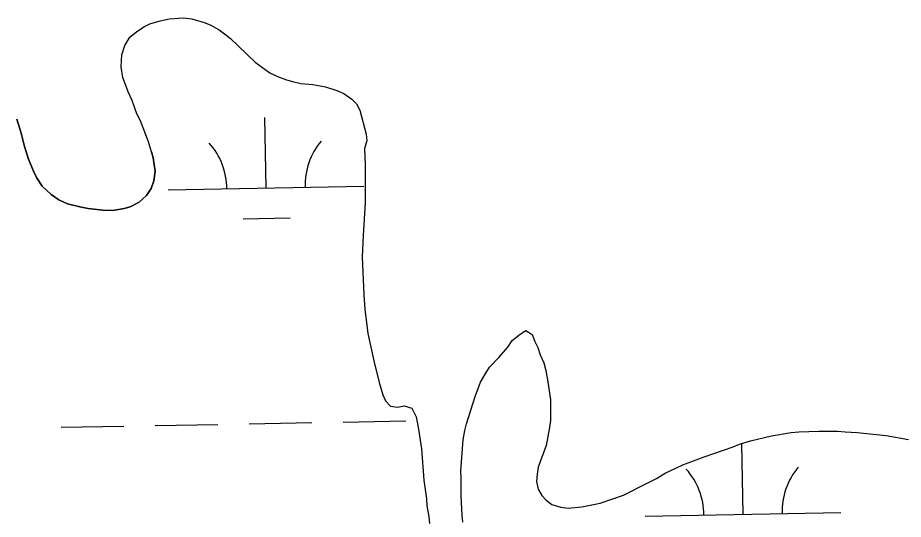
# Model space of a CAD drawing. Extents: x 3957609 to 3995875, y 234277 to 260273.
# Drawn here: x 3979997.7 to 3980449.7, y 256855.7 to 257111.6 of the extents above; entities that cross this region are included whole.
import ezdxf

# ---------------------------------------------------------------- set-up
doc = ezdxf.new("R2010")
doc.units = 0
doc.layers.add('V-TOPO-SHOR', color=7, linetype='Continuous')
doc.layers.add('V-WETL-SWMP', color=7, linetype='Continuous')

msp = doc.modelspace()

# ---------------------------------------------------------------- linework, layer by layer
at = {"layer": 'V-TOPO-SHOR'}
for points in [[(3980065.884, 257043.17), (3980064.338, 257048.265), (3980060.264, 257059.048), (3980058.515, 257062.581), (3980055.996, 257069.442), (3980054.055, 257073.757), (3980051.341, 257081.205), (3980050.38, 257086.495), (3980050.796, 257092.758), (3980052.379, 257097.452), (3980054.941, 257101.749), (3980058.474, 257104.674), (3980062.4, 257107.205), (3980065.147, 257108.565), (3980070.439, 257110.111), (3980075.141, 257111.071), (3980082.19, 257111.635), (3980086.495, 257111.031), (3980092.754, 257109.247), (3980095.883, 257108.059), (3980100.571, 257105.497), (3980103.891, 257102.941), (3980106.231, 257100.973), (3980118.915, 257088.984), (3980126.333, 257083.475), (3980130.242, 257081.697), (3980134.934, 257079.919), (3980137.869, 257079.125), (3980142.172, 257078.129), (3980148.238, 257077.521), (3980154.695, 257076.321), (3980160.563, 257074.539), (3980164.081, 257072.958), (3980168.181, 257070.007), (3980170.522, 257067.65), (3980172.271, 257064.51), (3980175.554, 257052.165), (3980175.933, 257048.835), (3980174.745, 257044.923), (3980175.106, 257036.504), (3980175.034, 257017.122), (3980173.994, 257000.484), (3980173.564, 256989.717), (3980174.274, 256970.333), (3980174.835, 256962.89), (3980176.355, 256950.551), (3980179.437, 256936.639), (3980182.136, 256925.469), (3980184.072, 256919.198), (3980185.432, 256916.255), (3980187.965, 256913.505), (3980191.488, 256912.905), (3980195.014, 256913.675), (3980198.926, 256912.485), (3980201.062, 256907.975), (3980202.215, 256901.706), (3980203.745, 256891.716), (3980205.056, 256875.658), (3980206.393, 256866.254), (3980206.573, 256862.534), (3980207.534, 256857.244), (3980207.911, 256853.523)], [(3980065.884, 257043.17), (3980066.853, 257040.229), (3980067.807, 257033.374), (3980067.201, 257028.482), (3980065.816, 257024.57), (3980063.453, 257020.859), (3980059.721, 257017.545), (3980055.013, 257015.215), (3980052.072, 257014.246), (3980046.196, 257013.288), (3980041.107, 257013.503), (3980033.671, 257014.314), (3980029.366, 257015.112), (3980023.107, 257016.702), (3980018.612, 257018.676), (3980014.706, 257021.431), (3980010.219, 257025.756), (3980007.299, 257030.073), (3980005.744, 257033.407), (3980003.221, 257039.486), (3980001.091, 257045.953), (3979999.355, 257052.812), (3979997.227, 257059.869)], [(3980224.948, 256854.242), (3980224.569, 256857.769), (3980224.016, 256867.56), (3980224.051, 256876.762), (3980223.869, 256880.481), (3980225.101, 256896.337), (3980225.902, 256901.033), (3980226.697, 256904.357), (3980231.252, 256918.437), (3980233.824, 256925.67), (3980236.583, 256930.36), (3980238.551, 256933.289), (3980243.267, 256938.362), (3980247.789, 256943.631), (3980250.153, 256946.951), (3980254.081, 256950.265), (3980257.024, 256952.016), (3980260.343, 256950.045), (3980261.701, 256946.517), (3980263.256, 256943.379), (3980264.417, 256939.656), (3980266.164, 256935.537), (3980267.323, 256931.618), (3980268.282, 256925.936), (3980269.619, 256916.729), (3980269.58, 256906.157), (3980269.176, 256902.634), (3980267.38, 256893.439), (3980263.424, 256882.293), (3980262.824, 256878.773), (3980262.416, 256875.054)], [(3980262.416, 256875.054), (3980263.383, 256871.136), (3980265.132, 256867.8), (3980267.473, 256865.443), (3980270.401, 256863.278), (3980274.899, 256861.891), (3980278.618, 256861.486), (3980285.667, 256862.047), (3980295.071, 256863.97), (3980306.833, 256868.037), (3980319.387, 256874.257), (3980323.702, 256876.592), (3980328.216, 256879.316), (3980337.238, 256883.59), (3980348.02, 256887.661), (3980362.918, 256892.695), (3980366.055, 256894.055), (3980371.74, 256895.796), (3980382.517, 256898.303), (3980392.507, 256900.027), (3980396.425, 256900.404), (3980406.608, 256900.758), (3980416.2, 256900.723), (3980420.114, 256900.318), (3980426.182, 256900.099), (3980441.057, 256898.479), (3980452.405, 256896.478)]]:
    msp.add_lwpolyline(points, dxfattribs=at)
at = {"layer": 'V-WETL-SWMP'}
for p, q in [((3980065.146, 257108.564), (3980070.438, 257110.111)), ((3980070.438, 257110.111), (3980075.14, 257111.072)), ((3980075.14, 257111.072), (3980082.191, 257111.634)), ((3980082.191, 257111.634), (3980086.495, 257111.031)), ((3980086.495, 257111.031), (3980092.754, 257109.246)), ((3980092.754, 257109.246), (3980095.882, 257108.059)), ((3980054.941, 257101.749), (3980058.475, 257104.673)), ((3980058.475, 257104.673), (3980062.4, 257107.204)), ((3980062.4, 257107.204), (3980065.146, 257108.564)), ((3980095.882, 257108.059), (3980100.571, 257105.497)), ((3980100.571, 257105.497), (3980103.89, 257102.94)), ((3980052.38, 257097.452), (3980054.941, 257101.749)), ((3980103.89, 257102.94), (3980106.232, 257100.973)), ((3980106.232, 257100.973), (3980118.914, 257088.984)), ((3980050.796, 257092.759), (3980052.38, 257097.452)), ((3980050.381, 257086.495), (3980050.796, 257092.759)), ((3980051.341, 257081.205), (3980050.381, 257086.495)), ((3980118.914, 257088.984), (3980126.333, 257083.475)), ((3980126.333, 257083.475), (3980130.243, 257081.698)), ((3980130.243, 257081.698), (3980134.935, 257079.919)), ((3980054.054, 257073.756), (3980051.341, 257081.205)), ((3980134.935, 257079.919), (3980137.869, 257079.125)), ((3980137.869, 257079.125), (3980142.172, 257078.13)), ((3980142.172, 257078.13), (3980148.239, 257077.521)), ((3980148.239, 257077.521), (3980154.695, 257076.322)), ((3980055.996, 257069.441), (3980054.054, 257073.756)), ((3980154.695, 257076.322), (3980160.562, 257074.539)), ((3980160.562, 257074.539), (3980164.081, 257072.959)), ((3980164.081, 257072.959), (3980168.181, 257070.008)), ((3980058.516, 257062.58), (3980055.996, 257069.441)), ((3980168.181, 257070.008), (3980170.522, 257067.65)), ((3980170.522, 257067.65), (3980172.272, 257064.511)), ((3980172.272, 257064.511), (3980175.555, 257052.164)), ((3979997.227, 257059.869), (3979999.354, 257052.813)), ((3980060.265, 257059.049), (3980058.516, 257062.58)), ((3980064.337, 257048.266), (3980060.265, 257059.049)), ((3980124.406, 257024.722), (3980123.752, 257060.716)), ((3979999.354, 257052.813), (3980001.091, 257045.954)), ((3980175.555, 257052.164), (3980175.934, 257048.835)), ((3980001.091, 257045.954), (3980003.221, 257039.485)), ((3980065.884, 257043.17), (3980064.337, 257048.266)), ((3980175.934, 257048.835), (3980174.745, 257044.923)), ((3980066.853, 257040.23), (3980065.884, 257043.17)), ((3980174.745, 257044.923), (3980175.106, 257036.503)), ((3980003.221, 257039.485), (3980005.744, 257033.407)), ((3980067.806, 257033.374), (3980066.853, 257040.23)), ((3980175.106, 257036.503), (3980175.035, 257017.121)), ((3980005.744, 257033.407), (3980007.298, 257030.073)), ((3980067.201, 257028.482), (3980067.806, 257033.374)), ((3980007.298, 257030.073), (3980010.219, 257025.755)), ((3980065.816, 257024.571), (3980067.201, 257028.482)), ((3980010.219, 257025.755), (3980014.706, 257021.431)), ((3980063.453, 257020.86), (3980065.816, 257024.571)), ((3980074.415, 257023.813), (3980174.398, 257025.631)), ((3980014.706, 257021.431), (3980018.611, 257018.676)), ((3980018.611, 257018.676), (3980023.107, 257016.702)), ((3980059.721, 257017.546), (3980063.453, 257020.86)), ((3980023.107, 257016.702), (3980029.366, 257015.112)), ((3980029.366, 257015.112), (3980033.67, 257014.313)), ((3980033.67, 257014.313), (3980041.107, 257013.503)), ((3980046.196, 257013.288), (3980052.073, 257014.246)), ((3980052.073, 257014.246), (3980055.014, 257015.214)), ((3980055.014, 257015.214), (3980059.721, 257017.546)), ((3980175.035, 257017.121), (3980173.994, 257000.484)), ((3980041.107, 257013.503), (3980046.196, 257013.288)), ((3980112.689, 257009.075), (3980136.685, 257009.511)), ((3980173.994, 257000.484), (3980173.563, 256989.717)), ((3980173.563, 256989.717), (3980174.275, 256970.332)), ((3980174.275, 256970.332), (3980174.835, 256962.891)), ((3980174.835, 256962.891), (3980176.356, 256950.551)), ((3980176.356, 256950.551), (3980179.437, 256936.639)), ((3980254.08, 256950.265), (3980257.023, 256952.016)), ((3980257.023, 256952.016), (3980260.344, 256950.046)), ((3980247.79, 256943.631), (3980250.152, 256946.951)), ((3980250.152, 256946.951), (3980254.08, 256950.265)), ((3980260.344, 256950.046), (3980261.702, 256946.517)), ((3980261.702, 256946.517), (3980263.256, 256943.379)), ((3980243.268, 256938.362), (3980247.79, 256943.631)), ((3980263.256, 256943.379), (3980264.417, 256939.655)), ((3980238.551, 256933.289), (3980243.268, 256938.362)), ((3980264.417, 256939.655), (3980266.164, 256935.537)), ((3980179.437, 256936.639), (3980182.137, 256925.47)), ((3980236.582, 256930.36), (3980238.551, 256933.289)), ((3980266.164, 256935.537), (3980267.324, 256931.617)), ((3980233.824, 256925.671), (3980236.582, 256930.36)), ((3980267.324, 256931.617), (3980268.282, 256925.936)), ((3980182.137, 256925.47), (3980184.072, 256919.198)), ((3980231.252, 256918.437), (3980233.824, 256925.671)), ((3980268.282, 256925.936), (3980269.619, 256916.729)), ((3980184.072, 256919.198), (3980185.431, 256916.256)), ((3980185.431, 256916.256), (3980187.966, 256913.506)), ((3980226.697, 256904.357), (3980231.252, 256918.437)), ((3980269.619, 256916.729), (3980269.58, 256906.157)), ((3980187.966, 256913.506), (3980191.488, 256912.905)), ((3980191.488, 256912.905), (3980195.015, 256913.675)), ((3980195.015, 256913.675), (3980198.926, 256912.486)), ((3980198.926, 256912.486), (3980201.063, 256907.975)), ((3980163.739, 256905.346), (3980195.734, 256905.928)), ((3980201.063, 256907.975), (3980202.215, 256901.706)), ((3980269.58, 256906.157), (3980269.176, 256902.634)), ((3980019.763, 256902.728), (3980051.758, 256903.31)), ((3980067.755, 256903.601), (3980099.75, 256904.182)), ((3980115.747, 256904.473), (3980147.742, 256905.055)), ((3980202.215, 256901.706), (3980203.744, 256891.716)), ((3980225.102, 256896.336), (3980225.902, 256901.032)), ((3980225.902, 256901.032), (3980226.697, 256904.357)), ((3980269.176, 256902.634), (3980267.38, 256893.439)), ((3980396.425, 256900.404), (3980406.607, 256900.758)), ((3980406.607, 256900.758), (3980416.2, 256900.723)), ((3980416.2, 256900.723), (3980420.114, 256900.317)), ((3980223.869, 256880.482), (3980225.102, 256896.336)), ((3980371.74, 256895.796), (3980382.517, 256898.302)), ((3980382.517, 256898.302), (3980392.508, 256900.027)), ((3980392.508, 256900.027), (3980396.425, 256900.404)), ((3980420.114, 256900.317), (3980426.183, 256900.099)), ((3980426.183, 256900.099), (3980441.056, 256898.478)), ((3980441.056, 256898.478), (3980452.404, 256896.478)), ((3980203.744, 256891.716), (3980205.056, 256875.657)), ((3980267.38, 256893.439), (3980263.423, 256882.294)), ((3980348.02, 256887.661), (3980362.918, 256892.696)), ((3980362.918, 256892.696), (3980366.056, 256894.055)), ((3980366.056, 256894.055), (3980371.74, 256895.796)), ((3980367.944, 256858.309), (3980367.29, 256894.303)), ((3980337.237, 256883.589), (3980348.02, 256887.661)), ((3980328.216, 256879.315), (3980337.237, 256883.589)), ((3980224.051, 256876.762), (3980223.869, 256880.482)), ((3980262.823, 256878.773), (3980262.417, 256875.054)), ((3980263.423, 256882.294), (3980262.823, 256878.773)), ((3980323.703, 256876.591), (3980328.216, 256879.315)), ((3980205.056, 256875.657), (3980206.392, 256866.254)), ((3980224.017, 256867.56), (3980224.051, 256876.762)), ((3980262.417, 256875.054), (3980263.382, 256871.135)), ((3980306.834, 256868.038), (3980319.387, 256874.257)), ((3980319.387, 256874.257), (3980323.703, 256876.591)), ((3980263.382, 256871.135), (3980265.132, 256867.8)), ((3980206.392, 256866.254), (3980206.574, 256862.534)), ((3980224.568, 256857.769), (3980224.017, 256867.56)), ((3980265.132, 256867.8), (3980267.472, 256865.442)), ((3980267.472, 256865.442), (3980270.401, 256863.278)), ((3980295.072, 256863.97), (3980306.834, 256868.038)), ((3980206.574, 256862.534), (3980207.533, 256857.244)), ((3980270.401, 256863.278), (3980274.899, 256861.891)), ((3980274.899, 256861.891), (3980278.617, 256861.486)), ((3980278.617, 256861.486), (3980285.668, 256862.047)), ((3980285.668, 256862.047), (3980295.072, 256863.97)), ((3980207.533, 256857.244), (3980207.911, 256853.523)), ((3980224.947, 256854.243), (3980224.568, 256857.769)), ((3980317.952, 256857.4), (3980417.936, 256859.218))]:
    msp.add_line(p, q, dxfattribs=at)
for centre, start, end in [((3980069.164, 257024.192), 0.26988, 41.81354), ((3980179.632, 257026.201), 140.26988, 181.81353), ((3980312.702, 256857.779), 0.26988, 41.81354), ((3980423.169, 256859.788), 140.26988, 181.81353)]:
    msp.add_arc(centre, 35.246, start, end, dxfattribs=at)

doc.saveas('drawing.dxf')
